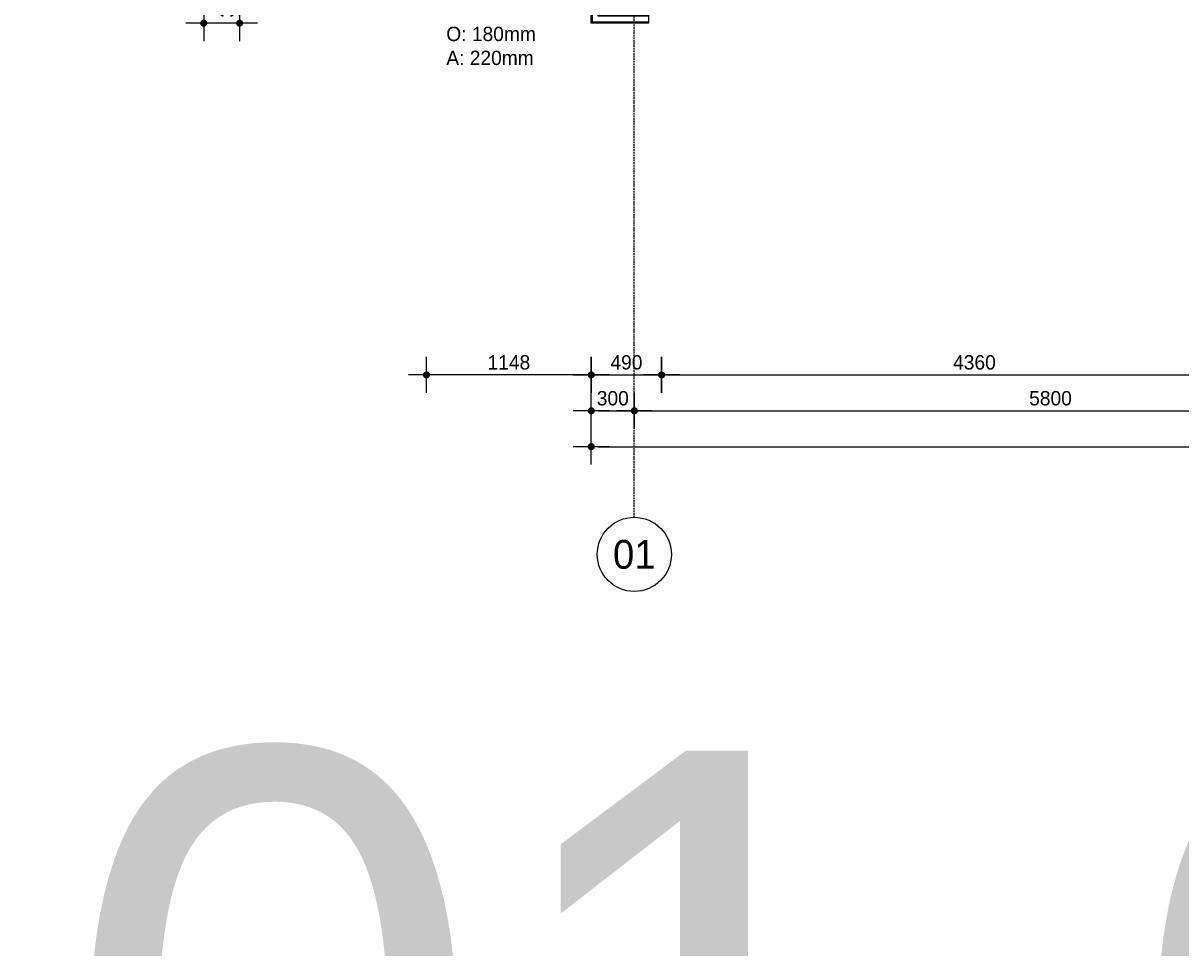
# Model space of a CAD drawing. Header units: millimetres. Extents: x -297000 to 504135, y -166520 to 252050.
# Tile 308 of 416: x 8067 to 16133, y 2684 to 9125. Entities that reach past the tile are written whole.
import ezdxf
from ezdxf.enums import TextEntityAlignment as Align

# ---------------------------------------------------------------- set-up
doc = ezdxf.new("R2010")
doc.units = ezdxf.units.MM
doc.header["$MEASUREMENT"] = 0
for name, pattern in [('ACAD_ISO10W100', [18, 12, -3, 0, -3]), ('CENTER', [50.8, 31.75, -6.35, 6.35, -6.35]), ('DASHED2', [0.375, 0.25, -0.125])]:
    doc.linetypes.add(name, pattern=pattern)
doc.layers.get('Defpoints').update_dxf_attribs({"color": 6})
doc.layers.add('000_FRAME_N', color=30, linetype='Continuous', plot=False)
for name, color, linetype in [('010_D0050_D', 1, 'Continuous'), ('010_T0050_T', 4, 'Continuous'), ('040_AXPRI_B', 9, 'CENTER'), ('068_HATCH_H', 8, 'Continuous'), ('210_WALEX_E', 2, 'Continuous'), ('210_WALEX_G', 2, 'Continuous'), ('410_WAFEX_G', 1, 'Continuous')]:
    doc.layers.add(name, color=color, linetype=linetype)
doc.styles.add('VMX 2 MEDIUM 0', font='unvr55w.TTF', dxfattribs={"height": 2})
doc.styles.add('VMX 2 MEDIUM 50', font='unvr55w.TTF', dxfattribs={"height": 100})
doc.styles.add('VMX 3 BIG 1', font='unvr55w.TTF', dxfattribs={"height": 4})
doc.styles.add('VMX 4 GIANT 50', font='unvr55w.TTF', dxfattribs={"height": 300})
doc.dimstyles.new('VMX 50', dxfattribs={"dimscale": 50, "dimtxt": 1, "dimasz": 1, "dimexe": 2, "dimexo": 2, "dimgap": 0.7, "dimtad": 1, "dimdec": 0, "dimdsep": 46, "dimtxsty": 'VMX 2 MEDIUM 50', "dimblk1": 'VMX-DIM-ARROW', "dimblk2": 'VMX-DIM-ARROW', "dimsah": 1, "dimcen": 1, "dimdle": 2, "dimse1": 1, "dimse2": 1, "dimclrd": 256, "dimclre": 256, "dimclrt": 256, "dimadec": 0, "dimazin": 0, "dimtm": 1e-09, "dimtfac": 1, "dimtdec": 0, "dimtmove": 2, "dimatfit": 2, "dimldrblk": 'VMX-DIM-ARROW', "dimfxl": 0, "dimtolj": 2, "dimlwd": -1, "dimarcsym": 0})

# ---------------------------------------------------------------- blocks, each defined once
blk = doc.blocks.new('VMX-DIM-ARROW')
h = blk.add_hatch(color=256)
edge = h.paths.add_edge_path()
edge.add_arc((0, 0), 0.5, 0, 360)
for p, q in [((0, 2.5), (0, -2.5)), ((-2.5, 0), (2.5, 0))]:
    blk.add_line(p, q)
blk = doc.blocks.new('*D34')
at = {"layer": '010_D0050_D'}
blk.add_line((12075, 6675), (12465, 6675), dxfattribs=at)
at = {"layer": 'Defpoints', "color": 0}
for p in [(12025, 9125), (12515, 9125), (12515, 6675)]:
    blk.add_point(p, dxfattribs=at)
at = {"layer": '010_D0050_D', "xscale": 50, "yscale": 50, "zscale": 50, "rotation": 180}
blk.add_blockref('VMX-DIM-ARROW', (12025, 6675), dxfattribs=at)
at = {"layer": '010_D0050_D', "xscale": 50, "yscale": 50, "zscale": 50}
blk.add_blockref('VMX-DIM-ARROW', (12515, 6675), dxfattribs=at)
at = {"layer": '010_D0050_D', "insert": (12270, 6761.9), "char_height": 100, "attachment_point": 5, "style": 'VMX 2 MEDIUM 50'}
blk.add_mtext('\\A2;490', dxfattribs=at)
blk = doc.blocks.new('*D35')
at = {"layer": '010_D0050_D'}
blk.add_line((12565, 6675), (16825, 6675), dxfattribs=at)
at = {"layer": 'Defpoints', "color": 0}
for p in [(12515, 9125), (16875, 9125), (16875, 6675)]:
    blk.add_point(p, dxfattribs=at)
at = {"layer": '010_D0050_D', "xscale": 50, "yscale": 50, "zscale": 50, "rotation": 180}
blk.add_blockref('VMX-DIM-ARROW', (12515, 6675), dxfattribs=at)
at = {"layer": '010_D0050_D', "xscale": 50, "yscale": 50, "zscale": 50}
blk.add_blockref('VMX-DIM-ARROW', (16875, 6675), dxfattribs=at)
at = {"layer": '010_D0050_D', "insert": (14695, 6761.9), "char_height": 100, "attachment_point": 5, "style": 'VMX 2 MEDIUM 50'}
blk.add_mtext('\\A2;4360', dxfattribs=at)
blk = doc.blocks.new('*D89')
at = {"layer": '010_D0050_D'}
blk.add_line((9575, 9175), (9575, 9375), dxfattribs=at)
at = {"layer": 'Defpoints', "color": 0}
for p in [(9575, 9425), (12025, 9425), (12025, 9125)]:
    blk.add_point(p, dxfattribs=at)
at = {"layer": '010_D0050_D', "xscale": 50, "yscale": 50, "zscale": 50}
for p, rotation in [((9575, 9425), 90), ((9575, 9125), 270)]:
    blk.add_blockref('VMX-DIM-ARROW', p, dxfattribs=dict(at, rotation=rotation))
at = {"layer": '010_D0050_D', "insert": (9488.1, 9275), "char_height": 100, "attachment_point": 5, "rotation": 90, "style": 'VMX 2 MEDIUM 50'}
blk.add_mtext('\\A2;300', dxfattribs=at)
blk = doc.blocks.new('*D111')
at = {"layer": '010_D0050_D'}
blk.add_line((9325, 32875), (9325, 9175), dxfattribs=at)
at = {"layer": 'Defpoints', "color": 0}
for p in [(12025, 32925), (9325, 9125), (12025, 9125)]:
    blk.add_point(p, dxfattribs=at)
at = {"layer": '010_D0050_D', "xscale": 50, "yscale": 50, "zscale": 50}
for p, rotation in [((9325, 32925), 90), ((9325, 9125), 270)]:
    blk.add_blockref('VMX-DIM-ARROW', p, dxfattribs=dict(at, rotation=rotation))
at = {"layer": '010_D0050_D', "insert": (9238.1, 21025), "char_height": 100, "attachment_point": 5, "rotation": 90, "style": 'VMX 2 MEDIUM 50'}
blk.add_mtext('\\A2;23800', dxfattribs=at)
blk = doc.blocks.new('*D226')
at = {"layer": '010_D0050_D'}
blk.add_line((11975, 6675), (10927, 6675), dxfattribs=at)
at = {"layer": 'Defpoints', "color": 0}
for p in [(10877, 9125), (12025, 9125), (10877, 6675)]:
    blk.add_point(p, dxfattribs=at)
at = {"layer": '010_D0050_D', "xscale": 50, "yscale": 50, "zscale": 50, "rotation": 180}
blk.add_blockref('VMX-DIM-ARROW', (10877, 6675), dxfattribs=at)
at = {"layer": '010_D0050_D', "xscale": 50, "yscale": 50, "zscale": 50}
blk.add_blockref('VMX-DIM-ARROW', (12025, 6675), dxfattribs=at)
at = {"layer": '010_D0050_D', "insert": (11451, 6761.9), "char_height": 100, "attachment_point": 5, "style": 'VMX 2 MEDIUM 50'}
blk.add_mtext('\\A2;1148', dxfattribs=at)
blk = doc.blocks.new('VMX GRID')
at = {"linetype": 'Continuous'}
blk.add_circle((0, 0), 4.5, dxfattribs=at)
at = {"style": 'VMX 2 MEDIUM 0'}
blk.add_attdef('00', text='', height=2, dxfattribs=at).set_placement((0, 0), align=Align.MIDDLE_CENTER)
blk = doc.blocks.new('GRID01')
at = {"layer": '040_AXPRI_B', "linetype": 'ACAD_ISO10W100'}
blk.add_line((-23200, -3742), (-23200, 26942), dxfattribs=at)
at = {"layer": '040_AXPRI_B', "ltscale": 2}
ref = blk.add_blockref('VMX GRID', (-23200, -4000), dxfattribs=dict(at, xscale=57.34400000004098, yscale=57.34399999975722, zscale=57.34400000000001))
ref.add_attrib('00', '01', dxfattribs={"layer": '0', "height": 200, "style": 'VMX 3 BIG 1'}).set_placement((-23200, -4000), align=Align.MIDDLE_CENTER)
blk = doc.blocks.new('hoekhsb')
at = {"layer": '068_HATCH_H'}
for points in [[(-40.2, 200), (0, 176.8), (-135, 98.8), (0, 20.9), (-135, -57.1)], [(200, -58.6), (155.9, -135), (77.9, 0), (0, -135), (-135, -57.1)]]:
    blk.add_lwpolyline(points, dxfattribs=at)
at = {"layer": '210_WALEX_E', "color": 1}
blk.add_lwpolyline([(0, 200), (0, 0), (200, 0), (200, -135), (-135, -135), (-135, 200), (0, 200)], dxfattribs=at)
at = {"layer": '210_WALEX_G', "color": 8}
blk.add_lwpolyline([(200, -149), (200, -194), (-194, -194), (-194, 200), (-149, 200), (-149, -149), (200, -149)], dxfattribs=at)
at = {"layer": '210_WALEX_G', "linetype": 'DASHED2', "ltscale": 0.5}
blk.add_lwpolyline([(200, -151), (-151, -151), (-151, 200)], dxfattribs=at)
at = {"layer": '210_WALEX_G'}
for points in [[(-149, -149), (-149, 200), (-135, 200), (-135, -135)], [(200, -149), (-149, -149), (-135, -135), (200, -135)]]:
    blk.add_lwpolyline(points, close=True, dxfattribs=at)
at = {"layer": '410_WAFEX_G'}
blk.add_lwpolyline([(200, -200), (-200, -200), (-200, 200), (-194, 200), (-194, -194), (200, -194), (200, -200)], dxfattribs=at)
blk = doc.blocks.new('1006_X-01.00')
for name, p in [('GRID01', (23200, 0)), ('hoekhsb', (-100, -100))]:
    blk.add_blockref(name, p)
blk = doc.blocks.new('*D745')
at = {"layer": '010_D0050_D'}
blk.add_line((12375, 6425), (18075, 6425), dxfattribs=at)
at = {"layer": 'Defpoints', "color": 0}
for p in [(12325, 9425), (18125, 9425), (18125, 6425)]:
    blk.add_point(p, dxfattribs=at)
at = {"layer": '010_D0050_D', "xscale": 50, "yscale": 50, "zscale": 50, "rotation": 180}
blk.add_blockref('VMX-DIM-ARROW', (12325, 6425), dxfattribs=at)
at = {"layer": '010_D0050_D', "xscale": 50, "yscale": 50, "zscale": 50}
blk.add_blockref('VMX-DIM-ARROW', (18125, 6425), dxfattribs=at)
at = {"layer": '010_D0050_D', "insert": (15225, 6511.9), "char_height": 100, "attachment_point": 5, "style": 'VMX 2 MEDIUM 50'}
blk.add_mtext('\\A2;5800', dxfattribs=at)
blk = doc.blocks.new('*D750')
at = {"layer": '010_D0050_D'}
blk.add_line((12075, 6175), (35775, 6175), dxfattribs=at)
at = {"layer": 'Defpoints', "color": 0}
for p in [(12025, 9425), (35825, 9425), (35825, 6175)]:
    blk.add_point(p, dxfattribs=at)
at = {"layer": '010_D0050_D', "xscale": 50, "yscale": 50, "zscale": 50, "rotation": 180}
blk.add_blockref('VMX-DIM-ARROW', (12025, 6175), dxfattribs=at)
at = {"layer": '010_D0050_D', "xscale": 50, "yscale": 50, "zscale": 50}
blk.add_blockref('VMX-DIM-ARROW', (35825, 6175), dxfattribs=at)
at = {"layer": '010_D0050_D', "insert": (24272.1, 6261.9), "char_height": 100, "attachment_point": 5, "style": 'VMX 2 MEDIUM 50'}
blk.add_mtext('\\A2;23800', dxfattribs=at)
blk = doc.blocks.new('*D751')
at = {"layer": '010_D0050_D'}
blk.add_line((12075, 6425), (12275, 6425), dxfattribs=at)
at = {"layer": 'Defpoints', "color": 0}
for p in [(12025, 9425), (12325, 9425), (12325, 6425)]:
    blk.add_point(p, dxfattribs=at)
at = {"layer": '010_D0050_D', "xscale": 50, "yscale": 50, "zscale": 50, "rotation": 180}
blk.add_blockref('VMX-DIM-ARROW', (12025, 6425), dxfattribs=at)
at = {"layer": '010_D0050_D', "xscale": 50, "yscale": 50, "zscale": 50}
blk.add_blockref('VMX-DIM-ARROW', (12325, 6425), dxfattribs=at)
at = {"layer": '010_D0050_D', "insert": (12175, 6511.9), "char_height": 100, "attachment_point": 5, "style": 'VMX 2 MEDIUM 50'}
blk.add_mtext('\\A2;300', dxfattribs=at)

msp = doc.modelspace()

# ---------------------------------------------------------------- block references
msp.add_blockref('1006_X-01.00', (12325, 9425))

# ---------------------------------------------------------------- texts
at = {"layer": '000_FRAME_N', "insert": (0, 0), "char_height": 4000, "attachment_point": 7, "style": 'VMX 4 GIANT 50'}
msp.add_mtext('A0-01.00-50 BG', dxfattribs=at)
at = {"layer": '010_T0050_T', "insert": (11015, 9100), "char_height": 100, "attachment_point": 1, "style": 'VMX 2 MEDIUM 50'}
msp.add_mtext('O: 180mm\\PA: 220mm', dxfattribs=at)

# ---------------------------------------------------------------- dimensions: what is measured, and where the dimension line sits
at = {"layer": '010_D0050_D'}
dim = msp.add_linear_dim(base=(9325, 9125), p1=(12025, 32925), p2=(12025, 9125), angle=90, dimstyle='VMX 50', dxfattribs=at)
dim.commit()
dim.dimension.update_dxf_attribs({"geometry": '*D111', "text_midpoint": (9238.1, 21025)})
dim = msp.add_linear_dim(base=(9575, 9425), p1=(12025, 9125), p2=(12025, 9425), angle=90, dimstyle='VMX 50', dxfattribs=at)
dim.commit()
dim.dimension.update_dxf_attribs({"geometry": '*D89', "text_midpoint": (9488.1, 9275), "dimtype": 160})
for base, p2, picture, middle in [((35825, 6175), (35825, 9425), '*D750', (24272.1, 6261.9)), ((12325, 6425), (12325, 9425), '*D751', (12175, 6511.9))]:
    dim = msp.add_linear_dim(base=base, p1=(12025, 9425), p2=p2, dimstyle='VMX 50', dxfattribs=at)
    dim.commit()
    dim.dimension.update_dxf_attribs({"geometry": picture, "text_midpoint": middle, "dimtype": 160})
for base, p1, p2, picture, middle in [((18125, 6425), (12325, 9425), (18125, 9425), '*D745', (15225, 6511.9)), ((10877, 6675), (12025, 9125), (10877, 9125), '*D226', (11451, 6761.9)), ((12515, 6675), (12025, 9125), (12515, 9125), '*D34', (12270, 6761.9))]:
    dim = msp.add_linear_dim(base=base, p1=p1, p2=p2, dimstyle='VMX 50', dxfattribs=at)
    dim.commit()
    dim.dimension.update_dxf_attribs({"geometry": picture, "text_midpoint": middle})
dim = msp.add_linear_dim(base=(16875, 6675), p1=(12515, 9125), p2=(16875, 9125), dimstyle='VMX 50', override={"dimtxsty": 'VMX 2 MEDIUM 50'}, dxfattribs=at)
dim.commit()
dim.dimension.update_dxf_attribs({"geometry": '*D35', "text_midpoint": (14695, 6761.9)})

doc.saveas('drawing.dxf')
